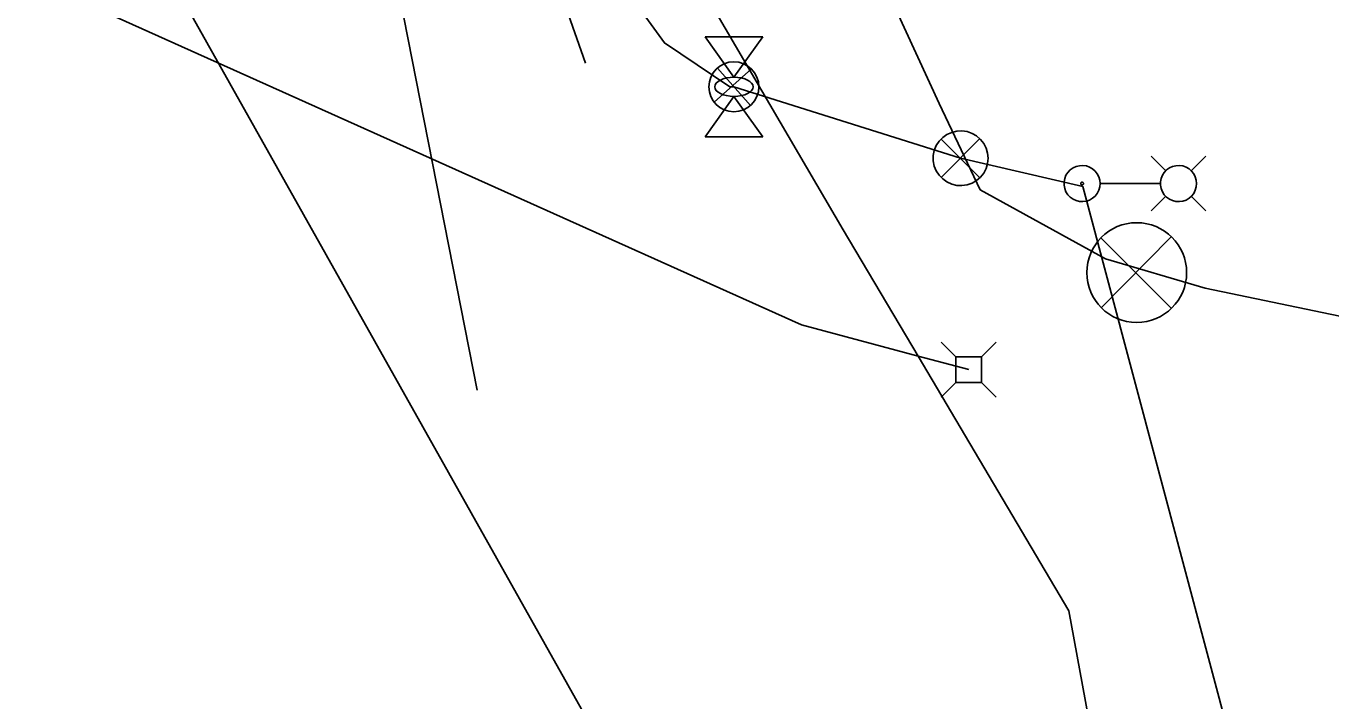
# Model space of a CAD drawing. Extents: x 600849 to 606371, y 330010 to 403088.
# Drawn here: x 602876.8 to 603033.8, y 402069.3 to 402150.5 of the extents above; entities that cross this region are included whole.
import ezdxf

# ---------------------------------------------------------------- set-up
doc = ezdxf.new("R2010")
doc.units = 0
for name, color, linetype in [('E_LTG', 7, 'Continuous'), ('E_LTG_CID', 7, 'Continuous'), ('E_SIG', 7, 'Continuous'), ('E_UTL_AG', 7, 'Continuous'), ('E_UTL_AG_Bold', 7, 'Continuous'), ('E_UTL_E_UG', 7, 'Continuous'), ('E_UTL_FO_UG_QWEST', 7, 'Continuous'), ('E_UTL_FO_UG_WINDSTREAM', 7, 'Continuous'), ('E_UTL_G_UG', 7, 'Continuous'), ('E_UTL_SAN_UG', 7, 'Continuous'), ('E_UTL_T_UG', 7, 'Continuous'), ('E_UTL_W_UG', 7, 'Continuous')]:
    doc.layers.add(name, color=color, linetype=linetype)

# ---------------------------------------------------------------- blocks, each defined once
blk = doc.blocks.new('_U280')
at = {"layer": 'E_SIG'}
for p, q in [((0, 6.1), (0, -6.1)), ((-6.09, 0.4), (6.1, 0.4))]:
    blk.add_line(p, q, dxfattribs=at)
blk.add_circle((0, 0.01), 6.1, dxfattribs=at)

msp = doc.modelspace()

# ---------------------------------------------------------------- linework, layer by layer
at = {"layer": 'E_LTG'}
for points in [[(603013.91, 402133.09), (603012.13, 402134.86)], [(603016.95, 402133.09), (603018.73, 402134.86)], [(603006, 402131.56), (603005.96, 402131.97), (603005.84, 402132.37), (603005.66, 402132.74), (603005.4, 402133.06), (603005.09, 402133.33), (603004.73, 402133.54), (603004.34, 402133.68), (603003.93, 402133.73), (603003.52, 402133.71), (603003.11, 402133.62), (603002.74, 402133.45), (603002.4, 402133.21), (603002.11, 402132.91), (603001.89, 402132.56), (603001.74, 402132.17), (603001.66, 402131.77), (603001.66, 402131.35), (603001.74, 402130.95), (603001.89, 402130.56), (603002.11, 402130.22), (603002.4, 402129.92), (603002.74, 402129.68), (603003.11, 402129.51), (603003.52, 402129.41), (603003.93, 402129.39), (603004.34, 402129.45), (603004.73, 402129.58), (603005.09, 402129.79), (603005.4, 402130.06), (603005.66, 402130.38), (603005.84, 402130.75), (603005.96, 402131.15), (603006, 402131.56)], [(603017.6, 402131.56), (603017.56, 402131.97), (603017.45, 402132.37), (603017.26, 402132.74), (603017, 402133.06), (603016.69, 402133.33), (603016.33, 402133.54), (603015.94, 402133.68), (603015.53, 402133.73), (603015.12, 402133.71), (603014.72, 402133.62), (603014.34, 402133.45), (603014, 402133.21), (603013.72, 402132.91), (603013.49, 402132.56), (603013.34, 402132.17), (603013.26, 402131.77), (603013.26, 402131.35), (603013.34, 402130.95), (603013.49, 402130.56), (603013.72, 402130.22), (603014, 402129.92), (603014.34, 402129.68), (603014.72, 402129.51), (603015.12, 402129.41), (603015.53, 402129.39), (603015.94, 402129.45), (603016.33, 402129.58), (603016.69, 402129.79), (603017, 402130.06), (603017.26, 402130.38), (603017.45, 402130.75), (603017.56, 402131.15), (603017.6, 402131.56)], [(603003.99, 402131.56), (603003.99, 402131.59), (603003.98, 402131.62), (603003.97, 402131.65), (603003.95, 402131.68), (603003.92, 402131.7), (603003.89, 402131.71), (603003.86, 402131.72), (603003.83, 402131.73), (603003.8, 402131.73), (603003.77, 402131.72), (603003.74, 402131.71), (603003.72, 402131.69), (603003.69, 402131.66), (603003.68, 402131.64), (603003.67, 402131.61), (603003.66, 402131.58), (603003.66, 402131.55), (603003.67, 402131.51), (603003.68, 402131.48), (603003.69, 402131.46), (603003.72, 402131.44), (603003.74, 402131.42), (603003.77, 402131.4), (603003.8, 402131.4), (603003.83, 402131.39), (603003.86, 402131.4), (603003.89, 402131.41), (603003.92, 402131.43), (603003.95, 402131.45), (603003.97, 402131.47), (603003.98, 402131.5), (603003.99, 402131.53), (603003.99, 402131.56)], [(603013.22, 402131.56), (603006.04, 402131.56)], [(603013.91, 402130.04), (603012.13, 402128.26)], [(603016.95, 402130.04), (603018.73, 402128.26)]]:
    msp.add_lwpolyline(points, dxfattribs=at)
at = {"layer": 'E_LTG_CID'}
msp.add_lwpolyline([(603123.24, 401564.3), (603090, 401758.09), (603051.88, 401951.22), (603003.92, 402131.19)], dxfattribs=at)
at = {"layer": 'E_SIG'}
for points in [[(602992.52, 402134.6), (602992.46, 402135.23), (602992.28, 402135.83), (602992, 402136.39), (602991.61, 402136.88), (602991.13, 402137.29), (602990.59, 402137.6), (602990, 402137.81), (602989.38, 402137.9), (602988.75, 402137.87), (602988.14, 402137.72), (602987.57, 402137.46), (602987.06, 402137.1), (602986.63, 402136.64), (602986.29, 402136.12), (602986.05, 402135.53), (602985.93, 402134.92), (602985.93, 402134.29), (602986.05, 402133.67), (602986.29, 402133.09), (602986.63, 402132.56), (602987.06, 402132.11), (602987.57, 402131.75), (602988.14, 402131.48), (602988.75, 402131.34), (602989.38, 402131.31), (602990, 402131.4), (602990.59, 402131.6), (602991.13, 402131.91), (602991.61, 402132.33), (602992, 402132.82), (602992.28, 402133.38), (602992.46, 402133.98), (602992.52, 402134.6)], [(602991.48, 402136.94), (602986.87, 402132.28)], [(602986.87, 402136.89), (602991.53, 402132.24)], [(603014.51, 402125.1), (603006.13, 402116.63)], [(603006.13, 402125.01), (603014.59, 402116.55)]]:
    msp.add_lwpolyline(points, dxfattribs=at)
msp.add_circle((603010.4, 402120.85), 6, dxfattribs=at)
at = {"layer": 'E_UTL_AG'}
for points in [[(602958.49, 402149.2), (602965.42, 402149.2)], [(602961.95, 402144.35), (602958.49, 402149.2)], [(602965.42, 402149.2), (602961.95, 402144.35)], [(602961.95, 402142.04), (602958.49, 402137.2)], [(602965.42, 402137.2), (602961.95, 402142.04)], [(602958.49, 402137.2), (602965.42, 402137.2)]]:
    msp.add_lwpolyline(points, dxfattribs=at)
msp.add_ellipse((602961.95, 402143.2), major_axis=(2.31, 0), ratio=0.5, dxfattribs=at)
at = {"layer": 'E_UTL_AG_Bold'}
for points in [[(602988.65, 402110.73), (602986.89, 402112.48)], [(602991.74, 402110.73), (602993.49, 402112.48)], [(602991.74, 402110.73), (602988.65, 402110.73)], [(602988.65, 402110.73), (602988.65, 402107.64)], [(602991.74, 402107.64), (602991.74, 402110.73)], [(602988.65, 402107.64), (602986.89, 402105.88)], [(602988.65, 402107.64), (602991.74, 402107.64)], [(602991.74, 402107.64), (602993.49, 402105.88)]]:
    msp.add_lwpolyline(points, dxfattribs=at)
at = {"layer": 'E_UTL_E_UG'}
msp.add_line((602989.22, 402134.6), (603003.92, 402131.19), dxfattribs=at)
msp.add_lwpolyline([(602989.22, 402134.6), (602961.95, 402143.2), (602961.44, 402143.19), (602953.59, 402148.47), (602936.67, 402171.78), (602924.95, 402191.38), (602919.79, 402194.78)], dxfattribs=at)
at = {"layer": 'E_UTL_FO_UG_QWEST'}
for points in [[(602941.94, 402183.49), (602951.12, 402167.01), (602975.1, 402126.01), (602984.1, 402110.81), (603002.23, 402080.18)], [(602929.95, 399514.65), (602940.16, 399590.5), (602947.3, 399711.52), (602958.47, 399777.68), (602956.58, 399841.74), (602961.9, 399907.61), (602976, 400050.85), (602994.6, 400178.01), (603016.11, 400302.7), (603023.23, 400372.66), (603029.34, 400436.6), (603040.59, 400568.44), (603057.38, 400781.1), (603067.75, 400917.14), (603064.21, 401038.32), (603071.88, 401169.53), (603084.04, 401333.19), (603093.29, 401505.83), (603097.33, 401576.04), (603070.59, 401720.72), (603028.78, 401936.22), (603002.23, 402080.18)]]:
    msp.add_lwpolyline(points, dxfattribs=at)
at = {"layer": 'E_UTL_FO_UG_WINDSTREAM'}
msp.add_lwpolyline([(602710, 402212.1), (602879.31, 402213.67), (602882.77, 402213.76), (602905.91, 402213.1), (602929.73, 402207.21), (602951.71, 402192.06), (602976.14, 402164.03), (602986.63, 402141.19), (602991.57, 402130.81), (603006.63, 402122.51), (603018.62, 402118.96), (603070.14, 402108.27), (603095.11, 402103.71), (603123.19, 402101.18), (603211.79, 402095.42), (603415.99, 402083.83)], dxfattribs=at)
at = {"layer": 'E_UTL_G_UG'}
msp.add_lwpolyline([(602705.48, 402206.78), (602742.56, 402207.55), (602774.39, 402206.52), (602814.98, 402206.84), (602851.46, 402208.07), (602885.08, 402209.78), (602912.29, 402211.33), (602912.62, 402204.75), (602924.62, 402184.69), (602939.45, 402159.3), (602944.11, 402146.06)], dxfattribs=at)
at = {"layer": 'E_UTL_SAN_UG'}
msp.add_line((603009.69, 401950.85), (602886.87, 402169.31), dxfattribs=at)
at = {"layer": 'E_UTL_T_UG'}
msp.add_lwpolyline([(602674.5, 402189.96), (602697.03, 402190.95), (602755.89, 402190.97), (602757.16, 402190.46), (602778.07, 402176.61), (602779.25, 402176.41), (602815.67, 402162.84), (602879.76, 402155.15), (602970.07, 402114.57), (602984.1, 402110.81), (602990.19, 402109.18)], dxfattribs=at)
at = {"layer": 'E_UTL_W_UG'}
msp.add_line((602905.66, 402236.04), (602931.04, 402106.69), dxfattribs=at)

# ---------------------------------------------------------------- block references
at = {"layer": 'E_UTL_E_UG', "xscale": 0.492125, "yscale": 0.492125, "rotation": 41.681814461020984}
msp.add_blockref('_U280', (602961.95, 402143.2), dxfattribs=at)

doc.saveas('drawing.dxf')
